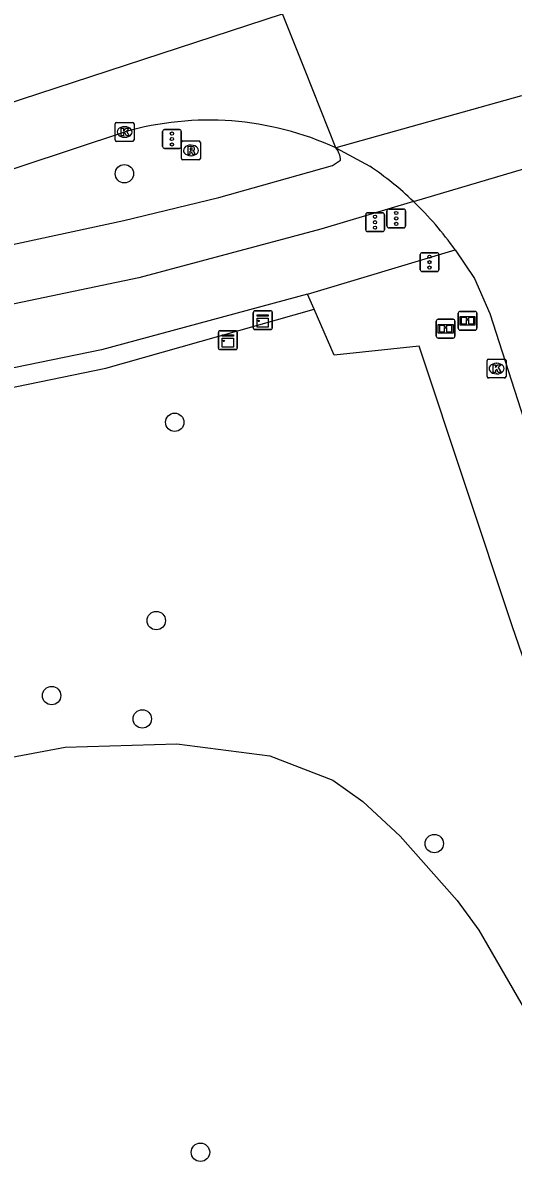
# Model space of a CAD drawing. Extents: x 162082 to 163393, y 388091 to 388632.
# Drawn here: x 162173.9 to 162199.9, y 388433.6 to 388494.5 of the extents above; entities that cross this region are included whole.
import ezdxf

# ---------------------------------------------------------------- set-up
doc = ezdxf.new("R2010")
doc.units = 0
for name, color, linetype in [('IMGEO_Berm_groen', 7, 'Continuous'), ('IMGEO_Boom', 7, 'Continuous'), ('IMGEO_Fietspad_gesloten', 7, 'Continuous'), ('IMGEO_Informatiebord', 7, 'Continuous'), ('IMGEO_Kast', 7, 'Continuous'), ('IMGEO_Kolk', 7, 'Continuous'), ('IMGEO_Loofbos', 7, 'Continuous'), ('IMGEO_Rijbaan_regionaal_gesloten', 7, 'Continuous'), ('IMGEO_Rioolput', 7, 'Continuous'), ('IMGEO_Verkeersregelinstallatiepaal', 7, 'Continuous'), ('IMGEO_Voetpad_open', 7, 'Continuous')]:
    doc.layers.add(name, color=color, linetype=linetype)

msp = doc.modelspace()

# ---------------------------------------------------------------- linework, layer by layer
at = {"layer": 'IMGEO_Berm_groen'}
for points in [[(162189.38, 388479.302), (162189.034, 388480.096)], [(162108.165, 388452.708), (162107.623, 388456.211), (162125.422, 388462.129), (162129.502, 388463.844), (162145.851, 388469.248), (162151.603, 388470.876), (162157.431, 388472.224), (162167.732, 388473.998), (162178.317, 388476.172), (162189.38, 388479.302)], [(162209.231, 388435.377), (162199.885, 388462.478), (162194.958, 388477.348), (162190.438, 388476.87), (162189.38, 388479.302)]]:
    msp.add_lwpolyline(points, dxfattribs=at)
at = {"layer": 'IMGEO_Boom'}
for centre in [(162179.305, 388486.503), (162181.977, 388473.297), (162180.994, 388462.764), (162175.439, 388458.777), (162180.254, 388457.541), (162195.758, 388450.914), (162183.344, 388434.516)]:
    msp.add_circle(centre, 0.489, dxfattribs=at)
at = {"layer": 'IMGEO_Fietspad_gesloten'}
for points in [[(162168.184, 388481.623), (162179.283, 388484.025), (162184.324, 388485.241), (162190.345, 388486.937), (162190.774, 388487.218)], [(162194.648, 388485.031), (162189.741, 388483.554), (162180.07, 388480.967), (162169.99, 388478.857), (162157.94, 388476.675), (162152.396, 388475.404), (162145.584, 388473.491)]]:
    msp.add_lwpolyline(points, dxfattribs=at)
msp.add_arc((162189.743, 388487.215), 1.031, 0.17871, 39.8015, dxfattribs=at)
at = {"layer": 'IMGEO_Informatiebord'}
for p, q in [((162197.027, 388478.292), (162197.027, 388479.092)), ((162197.027, 388479.092), (162197.027, 388478.292)), ((162197.127, 388479.192), (162197.917, 388479.192)), ((162197.917, 388479.192), (162197.127, 388479.192)), ((162198.017, 388479.092), (162198.017, 388478.292)), ((162198.017, 388478.292), (162198.017, 388479.092)), ((162195.866, 388477.868), (162195.866, 388478.668)), ((162195.866, 388478.668), (162195.866, 388477.868)), ((162195.966, 388478.768), (162196.756, 388478.768)), ((162196.756, 388478.768), (162195.966, 388478.768)), ((162196.856, 388478.668), (162196.856, 388477.868)), ((162196.856, 388477.868), (162196.856, 388478.668)), ((162196.756, 388477.768), (162195.966, 388477.768)), ((162195.966, 388477.768), (162196.756, 388477.768)), ((162197.917, 388478.192), (162197.127, 388478.192)), ((162197.127, 388478.192), (162197.917, 388478.192))]:
    msp.add_line(p, q, dxfattribs=at)
for points in [[(162197.128, 388478.924), (162197.916, 388478.924), (162197.916, 388478.46), (162197.128, 388478.46), (162197.128, 388478.924)], [(162195.967, 388478.5), (162196.755, 388478.5), (162196.755, 388478.036), (162195.967, 388478.036), (162195.967, 388478.5)], [(162196.032, 388478.435), (162196.032, 388478.101), (162196.307, 388478.101), (162196.308, 388478.314), (162196.412, 388478.315), (162196.413, 388478.101), (162196.69, 388478.101), (162196.69, 388478.435), (162196.414, 388478.435), (162196.414, 388478.355), (162196.308, 388478.355), (162196.308, 388478.435), (162196.032, 388478.435)], [(162197.193, 388478.859), (162197.193, 388478.525), (162197.468, 388478.525), (162197.469, 388478.738), (162197.573, 388478.739), (162197.574, 388478.525), (162197.851, 388478.525), (162197.851, 388478.859), (162197.575, 388478.859), (162197.575, 388478.779), (162197.469, 388478.779), (162197.469, 388478.859), (162197.193, 388478.859)]]:
    msp.add_lwpolyline(points, dxfattribs=at)
for centre, start, end in [((162197.127, 388479.092), 90, 180), ((162197.127, 388479.092), 90, 180), ((162197.917, 388479.092), 0, 90), ((162197.917, 388479.092), 360, 90), ((162195.966, 388478.668), 90, 180), ((162195.966, 388478.668), 90, 180), ((162196.756, 388478.668), 0, 90), ((162196.756, 388478.668), 360, 90), ((162195.966, 388477.868), 180, 270), ((162195.966, 388477.868), 180, 270), ((162196.756, 388477.868), 270, 0), ((162196.756, 388477.868), 270, 0), ((162197.127, 388478.292), 180, 270), ((162197.127, 388478.292), 180, 270), ((162197.917, 388478.292), 270, 0), ((162197.917, 388478.292), 270, 0)]:
    msp.add_arc(centre, 0.1, start, end, dxfattribs=at)
at = {"layer": 'IMGEO_Kast'}
for p, q in [((162186.15, 388478.297), (162186.15, 388479.138)), ((162186.15, 388479.138), (162186.15, 388478.297)), ((162186.225, 388479.222), (162187.066, 388479.222)), ((162187.066, 388479.222), (162186.225, 388479.222)), ((162187.15, 388479.147), (162187.15, 388478.306)), ((162187.15, 388478.306), (162187.15, 388479.147)), ((162184.297, 388477.235), (162184.297, 388478.076)), ((162184.297, 388478.076), (162184.297, 388477.235)), ((162184.372, 388478.16), (162185.213, 388478.16)), ((162185.213, 388478.16), (162184.372, 388478.16)), ((162185.297, 388478.085), (162185.297, 388477.244)), ((162185.297, 388477.244), (162185.297, 388478.085)), ((162187.075, 388478.222), (162186.234, 388478.222)), ((162186.234, 388478.222), (162187.075, 388478.222)), ((162185.222, 388477.16), (162184.381, 388477.16)), ((162184.381, 388477.16), (162185.222, 388477.16))]:
    msp.add_line(p, q, dxfattribs=at)
for points in [[(162186.345, 388479.012), (162186.945, 388479.012), (162186.945, 388478.927), (162186.345, 388478.927), (162186.345, 388479.012)], [(162186.345, 388478.837), (162186.945, 388478.837), (162186.945, 388478.348), (162186.345, 388478.348), (162186.345, 388478.837)], [(162184.492, 388477.95), (162185.092, 388477.95), (162185.092, 388477.865), (162184.492, 388477.865), (162184.492, 388477.95)], [(162184.492, 388477.775), (162185.092, 388477.775), (162185.092, 388477.286), (162184.492, 388477.286), (162184.492, 388477.775)]]:
    msp.add_lwpolyline(points, dxfattribs=at)
for centre in [(162186.429, 388478.686), (162184.576, 388477.624)]:
    msp.add_circle(centre, 0.0377, dxfattribs=at)
for centre, start, end in [((162186.228, 388479.144), 92.4484, 184.28452), ((162186.228, 388479.144), 92.4484, 184.28452), ((162187.072, 388479.144), 2.4484, 94.28452), ((162187.072, 388479.144), 2.4484, 94.28452), ((162186.228, 388478.3), 182.4484, 274.28452), ((162186.228, 388478.3), 182.4484, 274.28452), ((162187.072, 388478.3), 272.4484, 4.28452), ((162187.072, 388478.3), 272.4484, 4.28452), ((162184.375, 388478.082), 92.4484, 184.28452), ((162184.375, 388478.082), 92.4484, 184.28452), ((162185.219, 388478.082), 2.4484, 94.28452), ((162185.219, 388478.082), 2.4484, 94.28452), ((162184.375, 388477.238), 182.4484, 274.28452), ((162184.375, 388477.238), 182.4484, 274.28452), ((162185.219, 388477.238), 272.4484, 4.28452), ((162185.219, 388477.238), 272.4484, 4.28452)]:
    msp.add_arc(centre, 0.0779, start, end, dxfattribs=at)
at = {"layer": 'IMGEO_Kolk'}
for p, q in [((162178.817, 388488.295), (162178.817, 388489.147)), ((162178.892, 388489.221), (162179.744, 388489.221)), ((162179.305, 388489.001), (162179.33, 388489.001)), ((162179.818, 388489.147), (162179.818, 388488.295)), ((162179.744, 388488.221), (162178.892, 388488.221)), ((162179.328, 388488.441), (162179.303, 388488.441)), ((162198.565, 388475.725), (162198.565, 388476.577)), ((162198.64, 388476.651), (162199.492, 388476.651)), ((162199.566, 388476.577), (162199.566, 388475.725)), ((162199.076, 388475.871), (162199.051, 388475.871)), ((162199.053, 388476.431), (162199.078, 388476.431)), ((162199.492, 388475.651), (162198.64, 388475.651))]:
    msp.add_line(p, q, dxfattribs=at)
for points in [[(162178.817, 388488.295), (162178.817, 388489.147)], [(162178.892, 388489.221), (162179.744, 388489.221)], [(162179.138, 388488.921), (162179.261, 388488.921), (162179.261, 388488.77), (162179.391, 388488.921), (162179.555, 388488.921), (162179.409, 388488.77), (162179.562, 388488.521), (162179.41, 388488.521), (162179.325, 388488.685), (162179.261, 388488.618), (162179.261, 388488.521), (162179.138, 388488.521), (162179.138, 388488.921)], [(162179.818, 388489.147), (162179.818, 388488.295)], [(162179.744, 388488.221), (162178.892, 388488.221)], [(162198.565, 388475.725), (162198.565, 388476.577)], [(162198.64, 388476.651), (162199.492, 388476.651)], [(162199.566, 388476.577), (162199.566, 388475.725)], [(162198.886, 388476.351), (162199.009, 388476.351), (162199.009, 388476.2), (162199.139, 388476.351), (162199.303, 388476.351), (162199.157, 388476.2), (162199.31, 388475.951), (162199.158, 388475.951), (162199.073, 388476.115), (162199.009, 388476.048), (162199.009, 388475.951), (162198.886, 388475.951), (162198.886, 388476.351)], [(162199.492, 388475.651), (162198.64, 388475.651)]]:
    msp.add_lwpolyline(points, dxfattribs=at)
for centre, start, end in [((162178.894, 388489.145), 91.55205, 178.44795), ((162178.894, 388489.145), 91.55205, 178.44795), ((162179.742, 388489.145), 1.55205, 88.44795), ((162179.742, 388489.145), 1.55205, 88.44795), ((162178.894, 388488.297), 181.55205, 268.44795), ((162178.894, 388488.297), 181.55205, 268.44795), ((162179.742, 388488.297), 271.55205, 358.44795), ((162179.742, 388488.297), 271.55205, 358.44795), ((162198.642, 388476.575), 91.55205, 178.44795), ((162198.642, 388476.575), 91.55205, 178.44795), ((162199.49, 388476.575), 1.55205, 88.44795), ((162199.49, 388476.575), 1.55205, 88.44795), ((162198.642, 388475.727), 181.55205, 268.44795), ((162198.642, 388475.727), 181.55205, 268.44795), ((162199.49, 388475.727), 271.55205, 358.44795), ((162199.49, 388475.727), 271.55205, 358.44795)]:
    msp.add_arc(centre, 0.0765, start, end, dxfattribs=at)
for centre, major_axis, ratio, start_param, end_param in [((162179.304, 388488.721), (-0.387, 0.002), 0.722429, 4.712389, 7.853982), ((162179.329, 388488.721), (-0.39, 0.002), 0.717154, 1.570796, 4.712389), ((162199.052, 388476.151), (-0.387, 0.002), 0.722429, 4.712389, 7.853982), ((162199.077, 388476.151), (-0.39, 0.002), 0.717154, 1.570796, 4.712389)]:
    msp.add_ellipse(centre, major_axis=major_axis, ratio=ratio, start_param=start_param, end_param=end_param, dxfattribs=at)
at = {"layer": 'IMGEO_Loofbos'}
msp.add_lwpolyline([(162173.323, 388455.508), (162176.166, 388456.047), (162182.083, 388456.211), (162187.024, 388455.572), (162190.366, 388454.283), (162191.968, 388453.155), (162193.94, 388451.304), (162196.981, 388447.893), (162198.114, 388446.32), (162201.076, 388441.206), (162206.656, 388434.442), (162209.231, 388435.377)], dxfattribs=at)
at = {"layer": 'IMGEO_Rijbaan_regionaal_gesloten'}
for points in [[(162122.305, 388473.295), (162134.256, 388477.225), (162150.87, 388482.8), (162169.229, 388488.96), (162187.699, 388495.001)], [(162190.535, 388487.875), (162188.9, 388491.982), (162187.699, 388495.001)], [(162200.396, 388490.649), (162190.535, 388487.875)], [(162126.677, 388471.258), (162130.844, 388472.616), (162151.79, 388479.601), (162179.321, 388488.723)], [(162190.535, 388487.875), (162192.329, 388486.909)], [(162194.648, 388485.031), (162201.526, 388487.072)], [(162196.87, 388482.458), (162197.9, 388480.945), (162198.713, 388479.081), (162220.353, 388411.769)]]:
    msp.add_lwpolyline(points, dxfattribs=at)
for centre, radius, start, end in [((162183.786, 388473.192), 16.16, 65.31255, 106.03852), ((162182.239, 388472.079), 17.937, 46.22698, 55.76971), ((162182.204, 388472.038), 17.991, 35.39185, 46.23484)]:
    msp.add_arc(centre, radius, start, end, dxfattribs=at)
at = {"layer": 'IMGEO_Rioolput'}
for p, q in [((162182.338, 388487.316), (162182.338, 388488.168)), ((162182.413, 388488.242), (162183.265, 388488.242)), ((162183.339, 388488.168), (162183.339, 388487.316)), ((162182.849, 388487.462), (162182.824, 388487.462)), ((162182.826, 388488.022), (162182.851, 388488.022)), ((162183.265, 388487.242), (162182.413, 388487.242))]:
    msp.add_line(p, q, dxfattribs=at)
for points in [[(162182.338, 388487.316), (162182.338, 388488.168)], [(162182.413, 388488.242), (162183.265, 388488.242)], [(162183.339, 388488.168), (162183.339, 388487.316)], [(162182.927, 388487.94), (162182.675, 388487.942), (162182.675, 388487.542)], [(162182.675, 388487.542), (162182.799, 388487.542), (162182.799, 388487.704), (162182.81, 388487.704)], [(162182.853, 388487.861), (162182.799, 388487.861), (162182.799, 388487.78)], [(162182.799, 388487.78), (162182.851, 388487.78)], [(162182.857, 388487.675), (162182.928, 388487.542), (162183.068, 388487.542), (162183.003, 388487.668)], [(162183.265, 388487.242), (162182.413, 388487.242)]]:
    msp.add_lwpolyline(points, dxfattribs=at)
for centre, radius, start, end in [((162182.415, 388488.166), 0.0765, 91.55205, 178.44795), ((162182.415, 388488.166), 0.0765, 91.55205, 178.44795), ((162183.263, 388488.166), 0.0765, 1.55205, 88.44795), ((162183.263, 388488.166), 0.0765, 1.55205, 88.44795), ((162182.809, 388487.651), 0.0533, 26.02933, 88.69889), ((162182.835, 388487.969), 0.19, 274.7715, 282.96867), ((162182.859, 388487.765), 0.0964, 77.00612, 93.18647), ((162182.873, 388487.822), 0.0378, 276.66336, 79.67722), ((162182.926, 388487.83), 0.109, 350.36119, 89.41601), ((162182.924, 388487.83), 0.112, 277.58423, 350.98172), ((162182.908, 388487.615), 0.108, 29.51342, 73.79051), ((162182.415, 388487.318), 0.0765, 181.55205, 268.44795), ((162182.415, 388487.318), 0.0765, 181.55205, 268.44795), ((162183.263, 388487.318), 0.0765, 271.55205, 358.44795), ((162183.263, 388487.318), 0.0765, 271.55205, 358.44795)]:
    msp.add_arc(centre, radius, start, end, dxfattribs=at)
for centre, major_axis, ratio, start_param, end_param in [((162182.825, 388487.742), (-0.387, 0.002), 0.722429, 4.712389, 7.853982), ((162182.85, 388487.742), (-0.39, 0.002), 0.717154, 1.570796, 4.712389)]:
    msp.add_ellipse(centre, major_axis=major_axis, ratio=ratio, start_param=start_param, end_param=end_param, dxfattribs=at)
at = {"layer": 'IMGEO_Verkeersregelinstallatiepaal'}
for p, q in [((162181.333, 388487.945), (162181.333, 388488.745)), ((162181.333, 388488.745), (162181.333, 388487.945)), ((162181.433, 388488.845), (162182.223, 388488.845)), ((162182.223, 388488.845), (162181.433, 388488.845)), ((162182.323, 388488.745), (162182.323, 388487.945)), ((162182.323, 388487.945), (162182.323, 388488.745)), ((162182.223, 388487.845), (162181.433, 388487.845)), ((162181.433, 388487.845), (162182.223, 388487.845)), ((162192.216, 388484.426), (162193.006, 388484.426)), ((162193.006, 388484.426), (162192.216, 388484.426)), ((162193.241, 388483.728), (162193.241, 388484.528)), ((162193.241, 388484.528), (162193.241, 388483.728)), ((162193.341, 388484.628), (162194.131, 388484.628)), ((162194.131, 388484.628), (162193.341, 388484.628)), ((162194.231, 388484.528), (162194.231, 388483.728)), ((162194.231, 388483.728), (162194.231, 388484.528)), ((162192.116, 388483.526), (162192.116, 388484.326)), ((162192.116, 388484.326), (162192.116, 388483.526)), ((162193.106, 388484.326), (162193.106, 388483.526)), ((162193.106, 388483.526), (162193.106, 388484.326)), ((162193.006, 388483.426), (162192.216, 388483.426)), ((162192.216, 388483.426), (162193.006, 388483.426)), ((162194.131, 388483.628), (162193.341, 388483.628)), ((162193.341, 388483.628), (162194.131, 388483.628)), ((162195.01, 388481.406), (162195.01, 388482.206)), ((162195.01, 388482.206), (162195.01, 388481.406)), ((162195.11, 388482.306), (162195.9, 388482.306)), ((162195.9, 388482.306), (162195.11, 388482.306)), ((162196, 388482.206), (162196, 388481.406)), ((162196, 388481.406), (162196, 388482.206)), ((162195.9, 388481.306), (162195.11, 388481.306)), ((162195.11, 388481.306), (162195.9, 388481.306))]:
    msp.add_line(p, q, dxfattribs=at)
for centre in [(162181.828, 388488.635), (162181.828, 388488.345), (162181.828, 388488.055), (162193.736, 388484.418), (162192.611, 388484.216), (162192.611, 388483.926), (162193.736, 388484.128), (162193.736, 388483.838), (162192.611, 388483.636), (162195.505, 388482.096), (162195.505, 388481.806), (162195.505, 388481.516)]:
    msp.add_circle(centre, 0.085, dxfattribs=at)
for centre, start, end in [((162181.433, 388488.745), 90, 180), ((162181.433, 388488.745), 90, 180), ((162182.223, 388488.745), 0, 90), ((162182.223, 388488.745), 360, 90), ((162181.433, 388487.945), 180, 270), ((162181.433, 388487.945), 180, 270), ((162182.223, 388487.945), 270, 0), ((162182.223, 388487.945), 270, 0), ((162192.216, 388484.326), 90, 180), ((162192.216, 388484.326), 90, 180), ((162193.006, 388484.326), 0, 90), ((162193.006, 388484.326), 360, 90), ((162193.341, 388484.528), 90, 180), ((162193.341, 388484.528), 90, 180), ((162194.131, 388484.528), 0, 90), ((162194.131, 388484.528), 360, 90), ((162192.216, 388483.526), 180, 270), ((162192.216, 388483.526), 180, 270), ((162193.006, 388483.526), 270, 0), ((162193.006, 388483.526), 270, 0), ((162193.341, 388483.728), 180, 270), ((162193.341, 388483.728), 180, 270), ((162194.131, 388483.728), 270, 0), ((162194.131, 388483.728), 270, 0), ((162195.11, 388482.206), 90, 180), ((162195.11, 388482.206), 90, 180), ((162195.9, 388482.206), 0, 90), ((162195.9, 388482.206), 360, 90), ((162195.11, 388481.406), 180, 270), ((162195.11, 388481.406), 180, 270), ((162195.9, 388481.406), 270, 0), ((162195.9, 388481.406), 270, 0)]:
    msp.add_arc(centre, 0.1, start, end, dxfattribs=at)
at = {"layer": 'IMGEO_Voetpad_open'}
for points in [[(162189.034, 388480.096), (162196.87, 388482.458)], [(162189.034, 388480.096), (162178.08, 388477.144), (162167.552, 388474.982), (162163.164, 388474.276)]]:
    msp.add_lwpolyline(points, dxfattribs=at)

doc.saveas('drawing.dxf')
